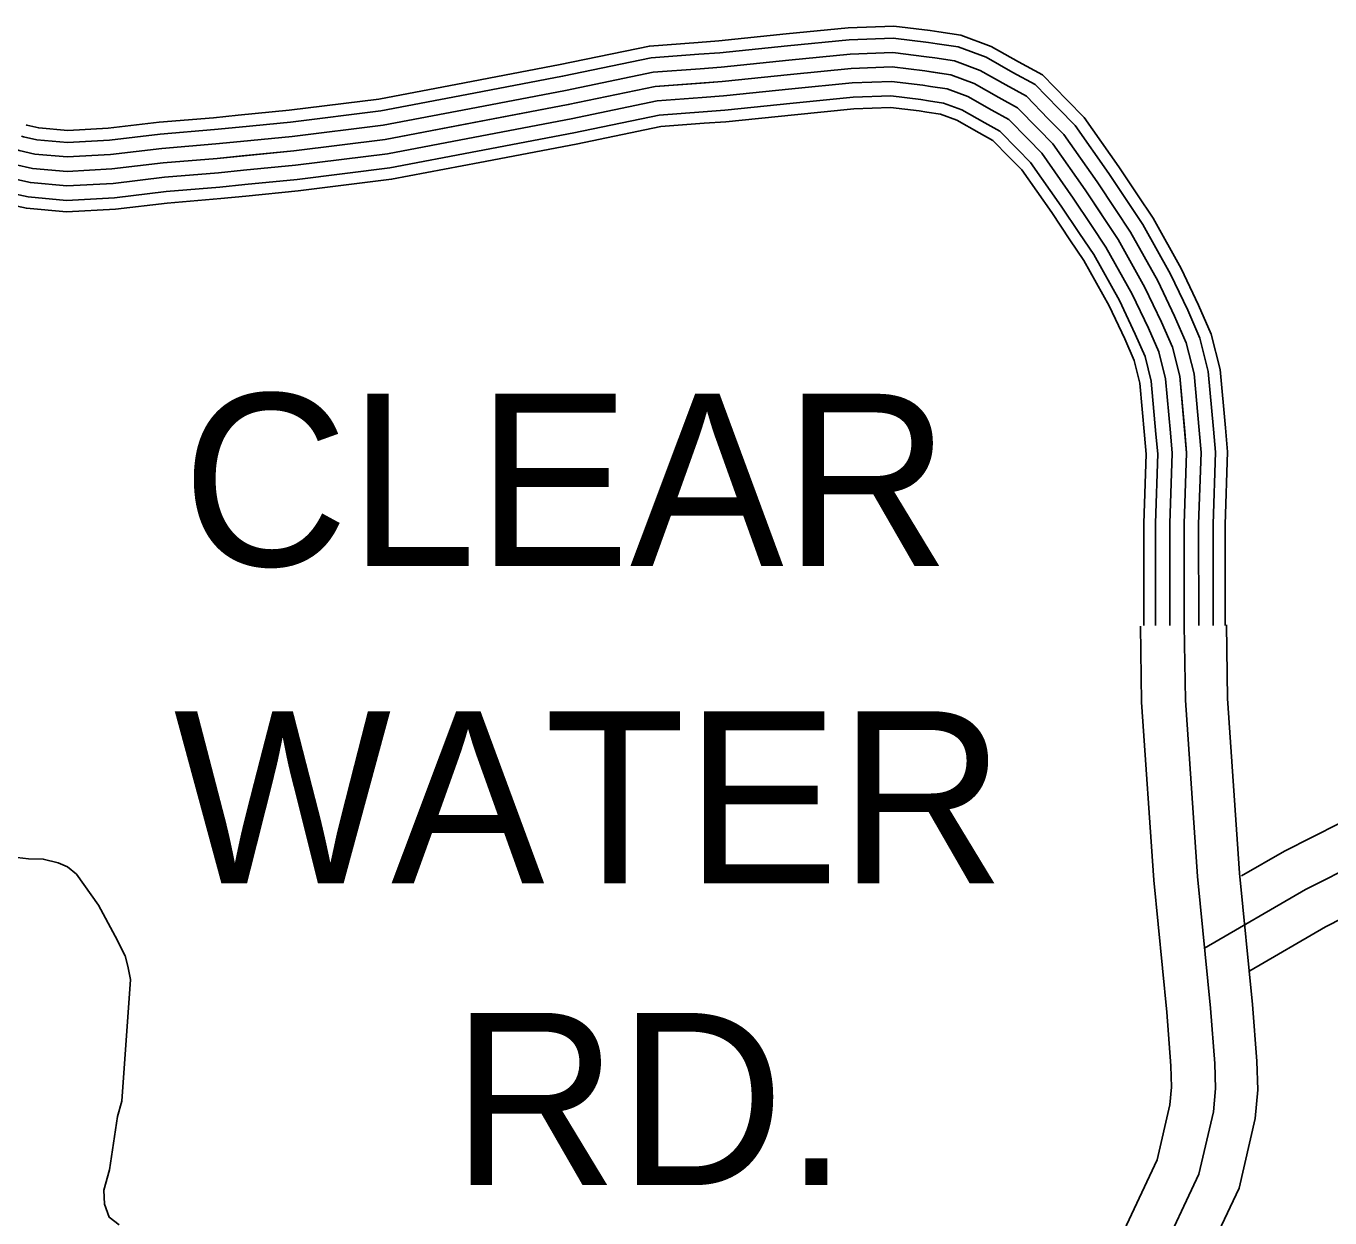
# Model space of a CAD drawing. Extents: x 1551132 to 1791609, y 378168 to 563823.
# Drawn here: x 1612736 to 1615537, y 429326 to 431887 of the extents above; entities that cross this region are included whole.
import ezdxf

# ---------------------------------------------------------------- set-up
doc = ezdxf.new("R2010")
doc.units = 0
for name, color, linetype in [('DESIGN - ROW - Right-of-Way and Easement Labels', 7, 'Continuous'), ('DESIGN - TRANSPORTATION - Text', 7, 'Continuous'), ('SURVEY - PROPERTY - Owners', 7, 'Continuous'), ('SURVEY - TRANSPORTATION - Roads', 7, 'Continuous')]:
    doc.layers.add(name, color=color, linetype=linetype)

msp = doc.modelspace()

# ---------------------------------------------------------------- linework, layer by layer
at = {"layer": 'DESIGN - TRANSPORTATION - Text'}
for points in [[(1612704.527, 430102.273), (1612740.51, 430097.889), (1612772.526, 430097.556), (1612804.467, 430089.206), (1612824.399, 430080.989), (1612844.257, 430064.747), (1612891.639, 429998.12), (1612927.022, 429931.618), (1612948.621, 429889.309), (1612954.405, 429867.2), (1612960.138, 429839.083), (1612941.53, 429577.109)], [(1612941.53, 429577.109), (1612932.097, 429544.142), (1612914.972, 429430.08), (1612902.539, 429386.121), (1612904.247, 429356.037), (1612913.98, 429327.886), (1612935.838, 429311.619)]]:
    msp.add_lwpolyline(points, dxfattribs=at)
at = {"layer": 'SURVEY - PROPERTY - Owners'}
for points in [[(1615130.096, 430597.712), (1615132.654, 430434.916), (1615158.77, 430051.973), (1615186.744, 429768.624), (1615195.627, 429653.479), (1615196.994, 429607.086), (1615193.669, 429569.094), (1615166.377, 429451.241), (1615083.821, 429275.761), (1615019.214, 429111.382), (1614997.481, 429025.021), (1614981.515, 428969.569), (1614973.748, 428908.66), (1614970.423, 428840.891), (1614987.973, 428781.573), (1615013.047, 428677.887), (1615042.888, 428570.317), (1615088.262, 428473.282), (1615152.102, 428347.153), (1615217.284, 428218.375), (1615304.032, 428080.805), (1615374.872, 427960.585), (1615400.671, 427918.159), (1615591.808, 427595.8)], [(1615224.377, 430599.196), (1615226.893, 430438.866), (1615252.742, 430059.815), (1615280.675, 429776.882), (1615289.808, 429658.504), (1615291.408, 429604.361), (1615287.025, 429554.268), (1615255.967, 429420.181), (1615170.452, 429238.402), (1615109.179, 429082.506), (1615088.529, 429000.462), (1615074.129, 428950.452), (1615067.746, 428900.376), (1615065.388, 428852.275), (1615079.062, 428806.049), (1615104.328, 428701.579), (1615131.636, 428603.118), (1615173.052, 428514.558), (1615236.225, 428389.738), (1615299.407, 428264.918), (1615384.547, 428129.898), (1615455.77, 428009.02), (1615481.503, 427966.71), (1615671.44, 427646.377)], [(1615315.075, 430600.621), (1615317.55, 430442.667), (1615343.149, 430067.357), (1615371.04, 429784.833), (1615380.414, 429663.338), (1615382.231, 429601.736), (1615376.831, 429540.01), (1615342.157, 429390.306), (1615253.792, 429202.467), (1615195.727, 429054.73), (1615176.119, 428976.836), (1615163.227, 428932.06), (1615158.169, 428892.409), (1615156.744, 428863.225), (1615166.694, 428829.591), (1615192.135, 428724.372), (1615217.017, 428634.678), (1615254.617, 428554.267), (1615317.157, 428430.706), (1615378.405, 428309.694), (1615462.003, 428177.124), (1615533.593, 428055.613), (1615559.267, 428013.411)], [(1615347.64, 430061.273), (1615439.921, 430114.775), (1615558.385, 430174.91)], [(1615267.925, 429906.061), (1615484.945, 430031.881), (1615601.593, 430091.099)], [(1615365.265, 429857.643), (1615528.253, 429952.137), (1615643.158, 430010.472)]]:
    msp.add_lwpolyline(points, dxfattribs=at)
at = {"layer": 'SURVEY - TRANSPORTATION - Roads'}
for points in [[(1614179.694, 431852.353), (1614223.984, 431855.695), (1614369.298, 431870.445), (1614502.403, 431883.712), (1614600.301, 431887.379), (1614678.54, 431877.796), (1614697.073, 431874.995)], [(1614697.048, 431874.995), (1614744.655, 431867.804), (1614809.737, 431843.761), (1614868.419, 431810.419), (1614919.818, 431782.368), (1614972.825, 431727.983), (1615009.574, 431690.616), (1615083.722, 431585.038), (1615123.913, 431524.837)], [(1613677.83, 431765.592), (1613883.642, 431804.868), (1614075.146, 431844.478), (1614179.719, 431852.353)], [(1614181.627, 431826.711), (1614226.251, 431830.077), (1614371.873, 431844.861), (1614504.161, 431858.045), (1614599.209, 431861.603), (1614675.049, 431852.312), (1614693.232, 431849.561)], [(1614693.207, 431849.57), (1614738.214, 431842.77), (1614798.862, 431820.369), (1614855.911, 431787.943), (1614904.102, 431761.651), (1614954.45, 431709.991), (1614989.75, 431674.099), (1615062.506, 431570.504), (1615102.522, 431510.561)], [(1613682.655, 431740.333), (1613888.659, 431779.642), (1614078.729, 431818.96), (1614181.644, 431826.711)], [(1614183.952, 431795.793), (1614228.976, 431799.193), (1614374.981, 431814.01), (1614506.286, 431827.102), (1614597.901, 431830.536), (1614670.849, 431821.594), (1614688.598, 431818.911)], [(1614688.582, 431818.911), (1614730.447, 431812.586), (1614785.746, 431792.16), (1614840.828, 431760.859), (1614885.16, 431736.667), (1614932.301, 431688.299), (1614965.858, 431654.182), (1615036.932, 431552.987), (1615076.739, 431493.344)], [(1612711.686, 431590.037), (1612749.694, 431581.712), (1612823.775, 431575.103), (1612919.981, 431580.345), (1613030.279, 431593.495), (1613146.309, 431603.137), (1613310.964, 431619.313), (1613507.493, 431643.797), (1613900.75, 431718.833), (1614087.371, 431757.434), (1614231.709, 431768.309), (1614378.081, 431783.168), (1614508.403, 431796.16), (1614596.584, 431799.46), (1614666.649, 431790.877), (1614722.681, 431782.41), (1614772.63, 431763.959), (1614825.745, 431733.775), (1614866.219, 431711.691), (1614910.151, 431666.615), (1614941.959, 431634.273), (1615011.349, 431535.47), (1615082.672, 431428.626), (1615140.004, 431325.915), (1615175.512, 431251.438)], [(1613688.463, 431709.882), (1613894.709, 431749.242), (1614083.046, 431788.193), (1614183.977, 431795.793)], [(1614186.285, 431764.884), (1614231.709, 431768.309), (1614378.081, 431783.168), (1614508.403, 431796.16), (1614596.584, 431799.46), (1614666.649, 431790.877), (1614683.965, 431788.26)], [(1614683.949, 431788.26), (1614722.681, 431782.41), (1614772.63, 431763.959), (1614825.745, 431733.775), (1614866.219, 431711.691), (1614910.151, 431666.615), (1614941.959, 431634.273), (1615011.349, 431535.47), (1615050.956, 431476.135)], [(1613191.142, 431695.69), (1613301.256, 431706.499), (1613493.835, 431730.491), (1613677.839, 431765.6)], [(1613694.272, 431679.431), (1613900.75, 431718.833), (1614087.371, 431757.434), (1614186.302, 431764.884)], [(1614188.618, 431733.975), (1614234.442, 431737.425), (1614381.181, 431752.325), (1614510.519, 431765.217), (1614595.267, 431768.384), (1614662.449, 431760.159), (1614679.332, 431757.609)], [(1614679.315, 431757.609), (1614714.914, 431752.234), (1614759.513, 431735.759), (1614810.662, 431706.691), (1614847.278, 431686.716), (1614888.002, 431644.931), (1614918.06, 431614.364), (1614985.766, 431517.953), (1615025.174, 431458.926)], [(1613193.658, 431670.089), (1613304.097, 431680.94), (1613497.843, 431705.074), (1613682.664, 431740.341)], [(1613700.08, 431648.981), (1613906.792, 431688.423), (1614091.696, 431726.675), (1614188.627, 431733.975)], [(1614190.943, 431703.057), (1614237.167, 431706.541), (1614384.289, 431721.475), (1614512.644, 431734.275), (1614593.959, 431737.317), (1614658.249, 431729.442), (1614674.699, 431726.958)], [(1614674.69, 431726.95), (1614707.148, 431722.05), (1614746.397, 431707.549), (1614795.579, 431679.607), (1614828.337, 431661.732), (1614865.852, 431623.239), (1614894.168, 431594.447), (1614960.192, 431500.436), (1614999.391, 431441.709)], [(1612735.661, 431674.914), (1612737.486, 431674.181), (1612763.027, 431668.589), (1612825.292, 431663.039), (1612912.398, 431667.781), (1613021.454, 431680.781), (1613138.385, 431690.498), (1613191.158, 431695.69)], [(1613196.683, 431639.238), (1613307.531, 431650.122), (1613502.668, 431674.439), (1613688.472, 431709.891)], [(1613705.888, 431618.53), (1613912.841, 431658.023), (1614096.012, 431695.907), (1614190.96, 431703.057)], [(1614192.802, 431678.407), (1614239.351, 431681.923), (1614386.764, 431696.882), (1614514.327, 431709.599), (1614592.909, 431712.541), (1614654.899, 431704.949), (1614671.007, 431702.516)], [(1614670.999, 431702.516), (1614700.956, 431697.991), (1614735.947, 431685.066), (1614783.554, 431658.007), (1614813.229, 431641.814), (1614848.186, 431605.947), (1614875.111, 431578.571), (1614939.801, 431486.469), (1614978.833, 431427.984)], [(1612726.136, 431651.022), (1612729.919, 431649.513), (1612759.119, 431643.122), (1612824.85, 431637.255), (1612914.623, 431642.147), (1613024.037, 431655.189), (1613140.71, 431664.889), (1613193.667, 431670.089)], [(1613199.717, 431608.388), (1613310.964, 431619.313), (1613507.493, 431643.797), (1613694.28, 431679.44)], [(1613710.521, 431594.246), (1613917.658, 431633.772), (1614099.462, 431671.381), (1614192.81, 431678.407)], [(1613202.75, 431577.537), (1613314.397, 431588.504), (1613512.318, 431613.155), (1613700.088, 431648.989)], [(1612714.653, 431622.229), (1612720.803, 431619.779), (1612754.402, 431612.412), (1612824.309, 431606.179), (1612917.298, 431611.246), (1613027.162, 431624.346), (1613143.51, 431634.013), (1613196.7, 431639.238)], [(1613205.775, 431546.686), (1613317.83, 431557.686), (1613517.142, 431582.52), (1613705.896, 431618.538)], [(1612703.178, 431593.429), (1612711.686, 431590.037), (1612749.694, 431581.712), (1612823.775, 431575.103), (1612919.981, 431580.345), (1613030.279, 431593.495), (1613146.309, 431603.137), (1613199.733, 431608.388)], [(1613208.191, 431522.085), (1613320.564, 431533.119), (1613520.992, 431558.086), (1613710.53, 431594.254)], [(1612691.703, 431564.628), (1612702.57, 431560.294), (1612744.985, 431551.011), (1612823.242, 431544.027), (1612922.665, 431549.444), (1613033.395, 431562.645), (1613149.109, 431572.262), (1613202.766, 431577.537)], [(1612680.22, 431535.835), (1612693.453, 431530.56), (1612740.269, 431520.302), (1612822.7, 431512.952), (1612925.34, 431518.543), (1613036.52, 431531.802), (1613151.909, 431541.386), (1613205.8, 431546.686)], [(1612671.071, 431512.876), (1612686.187, 431506.851), (1612736.511, 431495.826), (1612822.275, 431488.176), (1612927.481, 431493.909), (1613039.004, 431507.202), (1613154.143, 431516.768), (1613208.216, 431522.085)], [(1615102.514, 431510.578), (1615135.604, 431461.002), (1615195.111, 431354.399), (1615231.935, 431277.155), (1615258.051, 431217.137), (1615276.026, 431145.185), (1615287.142, 431021.573)], [(1615123.905, 431524.853), (1615157.562, 431474.427), (1615217.969, 431366.207), (1615255.335, 431287.822), (1615282.484, 431225.437), (1615301.459, 431149.485), (1615312.758, 431023.882)], [(1615050.948, 431476.152), (1615082.672, 431428.626), (1615140.004, 431325.915), (1615175.512, 431251.438), (1615199.153, 431197.111), (1615214.711, 431134.835), (1615225.394, 431016.023)], [(1615076.731, 431493.361), (1615109.138, 431444.809), (1615167.554, 431340.157), (1615203.719, 431264.296), (1615228.602, 431207.12), (1615245.368, 431140.01), (1615256.268, 431018.798)], [(1615025.165, 431458.943), (1615056.206, 431412.442), (1615112.455, 431311.673), (1615147.304, 431238.579), (1615169.703, 431187.103), (1615184.053, 431129.66), (1615194.519, 431013.248)], [(1614978.825, 431428.009), (1615008.632, 431383.349), (1615062.931, 431286.08), (1615096.597, 431215.462), (1615116.771, 431169.111), (1615128.946, 431120.351), (1615139.029, 431008.256)], [(1614999.383, 431441.726), (1615029.74, 431396.25), (1615084.897, 431297.431), (1615119.088, 431225.72), (1615140.254, 431177.086), (1615153.395, 431124.484), (1615163.645, 431010.473)], [(1615175.512, 431251.438), (1615199.153, 431197.111), (1615214.711, 431134.835), (1615229.51, 430970.297), (1615224.36, 430817.951), (1615224.377, 430599.196)], [(1615312.758, 431023.907), (1615317.358, 430972.756), (1615312.075, 430816.476), (1615312.091, 430599.204)], [(1615139.029, 431008.265), (1615142.662, 430967.864), (1615137.646, 430819.41), (1615137.662, 430599.187)], [(1615163.645, 431010.481), (1615167.42, 430968.555), (1615162.362, 430818.993), (1615162.378, 430599.187)], [(1615194.519, 431013.265), (1615198.461, 430969.43), (1615193.361, 430818.476), (1615193.378, 430599.196)], [(1615225.394, 431016.04), (1615229.51, 430970.297), (1615224.36, 430817.951), (1615224.377, 430599.196)], [(1615256.268, 431018.815), (1615260.559, 430971.164), (1615255.36, 430817.426), (1615255.376, 430599.196)], [(1615287.142, 431021.598), (1615291.6, 430972.039), (1615286.359, 430816.91), (1615286.375, 430599.204)]]:
    msp.add_lwpolyline(points, dxfattribs=at)

# ---------------------------------------------------------------- texts
at = {"layer": 'DESIGN - ROW - Right-of-Way and Easement Labels'}
for s, p in [('CLEAR', (1613071.019, 430727.398)), ('WATER', (1613052.961, 430045.138)), ('RD.', (1613650.196, 429396.997))]:
    msp.add_text(s, height=369.9913, rotation=0.000033, dxfattribs=at).set_placement(p)

doc.saveas('drawing.dxf')
